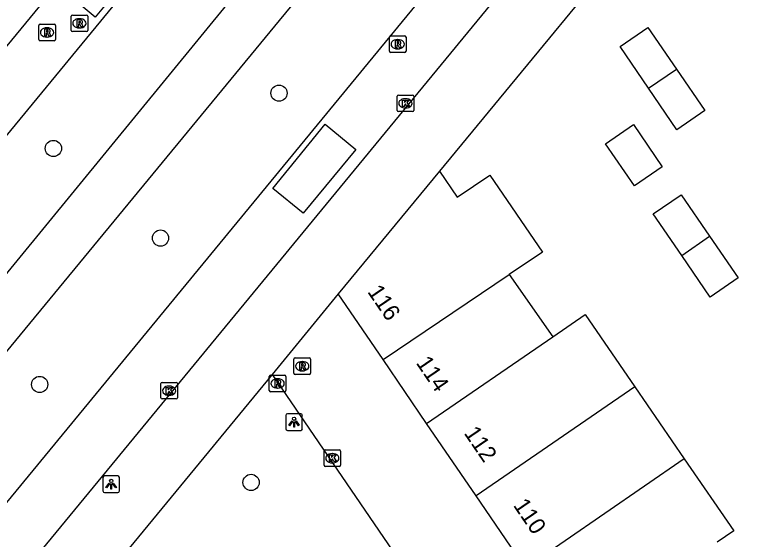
# Model space of a CAD drawing. Extents: x 155275 to 156263, y 382654 to 383635.
# Drawn here: x 155648.17 to 155692.35, y 383052.37 to 383084.01 of the extents above; entities that cross this region are included whole.
import ezdxf

# ---------------------------------------------------------------- set-up
doc = ezdxf.new("R2010")
doc.units = 0
for name, color, linetype in [('IMGEO_Boom', 7, 'Continuous'), ('IMGEO_Fietspad_gesloten', 7, 'Continuous'), ('IMGEO_Kolk', 7, 'Continuous'), ('IMGEO_Lichtpunt', 7, 'Continuous'), ('IMGEO_Pand', 7, 'Continuous'), ('IMGEO_Pand_nummerreeks', 7, 'Continuous'), ('IMGEO_Rijbaan_lokaal_gesloten', 7, 'Continuous'), ('IMGEO_Rijbaan_lokaal_open', 7, 'Continuous'), ('IMGEO_Rioolput', 7, 'Continuous'), ('IMGEO_Voetpad_open', 7, 'Continuous')]:
    doc.layers.add(name, color=color, linetype=linetype)

msp = doc.modelspace()

# ---------------------------------------------------------------- linework, layer by layer
at = {"layer": 'IMGEO_Boom'}
for centre in [(155664.11, 383079.275), (155650.508, 383075.941), (155656.967, 383070.536), (155649.681, 383061.71), (155662.428, 383055.804)]:
    msp.add_circle(centre, 0.489, dxfattribs=at)
at = {"layer": 'IMGEO_Fietspad_gesloten'}
for points in [[(155706.581, 383139.306), (155702.643, 383134.878), (155693.747, 383124.076), (155661.118, 383084.828), (155644.459, 383064.506), (155599.926, 383010.505), (155576.394, 382981.806)], [(155578.449, 382979.563), (155602.123, 383008.412), (155669.504, 383090.181), (155696.136, 383122.234), (155702.244, 383129.715), (155705.062, 383133.055), (155708.331, 383136.749)]]:
    msp.add_lwpolyline(points, dxfattribs=at)
at = {"layer": 'IMGEO_Kolk'}
for p, q in [((155671.308, 383079.162), (155672.16, 383079.162)), ((155671.233, 383078.236), (155671.233, 383079.088)), ((155671.721, 383078.942), (155671.746, 383078.942)), ((155672.234, 383079.088), (155672.234, 383078.236)), ((155671.744, 383078.382), (155671.719, 383078.382)), ((155672.16, 383078.162), (155671.308, 383078.162)), ((155656.985, 383060.909), (155656.985, 383061.761)), ((155657.06, 383061.835), (155657.912, 383061.835)), ((155657.473, 383061.615), (155657.498, 383061.615)), ((155657.986, 383061.761), (155657.986, 383060.909)), ((155657.496, 383061.055), (155657.471, 383061.055)), ((155657.912, 383060.835), (155657.06, 383060.835)), ((155666.826, 383056.836), (155666.826, 383057.688)), ((155666.901, 383057.762), (155667.753, 383057.762)), ((155667.314, 383057.542), (155667.339, 383057.542)), ((155667.827, 383057.688), (155667.827, 383056.836)), ((155667.753, 383056.762), (155666.901, 383056.762)), ((155667.337, 383056.982), (155667.312, 383056.982))]:
    msp.add_line(p, q, dxfattribs=at)
for points in [[(155671.308, 383079.162), (155672.16, 383079.162)], [(155671.233, 383078.236), (155671.233, 383079.088)], [(155671.554, 383078.862), (155671.677, 383078.862), (155671.677, 383078.711), (155671.807, 383078.862), (155671.971, 383078.862), (155671.825, 383078.711), (155671.978, 383078.462), (155671.826, 383078.462), (155671.741, 383078.626), (155671.677, 383078.559), (155671.677, 383078.462), (155671.554, 383078.462), (155671.554, 383078.862)], [(155672.234, 383079.088), (155672.234, 383078.236)], [(155672.16, 383078.162), (155671.308, 383078.162)], [(155656.985, 383060.909), (155656.985, 383061.761)], [(155657.06, 383061.835), (155657.912, 383061.835)], [(155657.306, 383061.535), (155657.429, 383061.535), (155657.429, 383061.384), (155657.559, 383061.535), (155657.723, 383061.535), (155657.577, 383061.384), (155657.73, 383061.135), (155657.578, 383061.135), (155657.493, 383061.299), (155657.429, 383061.232), (155657.429, 383061.135), (155657.306, 383061.135), (155657.306, 383061.535)], [(155657.986, 383061.761), (155657.986, 383060.909)], [(155657.912, 383060.835), (155657.06, 383060.835)], [(155666.826, 383056.836), (155666.826, 383057.688)], [(155666.901, 383057.762), (155667.753, 383057.762)], [(155667.827, 383057.688), (155667.827, 383056.836)], [(155667.147, 383057.462), (155667.27, 383057.462), (155667.27, 383057.311), (155667.4, 383057.462), (155667.564, 383057.462), (155667.418, 383057.311), (155667.571, 383057.062), (155667.419, 383057.062), (155667.334, 383057.226), (155667.27, 383057.159), (155667.27, 383057.062), (155667.147, 383057.062), (155667.147, 383057.462)], [(155667.753, 383056.762), (155666.901, 383056.762)]]:
    msp.add_lwpolyline(points, dxfattribs=at)
for centre, start, end in [((155671.31, 383079.086), 91.552, 178.448), ((155671.31, 383079.086), 91.552, 178.448), ((155672.158, 383079.086), 1.552, 88.448), ((155672.158, 383079.086), 1.552, 88.448), ((155671.31, 383078.238), 181.552, 268.448), ((155671.31, 383078.238), 181.552, 268.448), ((155672.158, 383078.238), 271.552, 358.448), ((155672.158, 383078.238), 271.552, 358.448), ((155657.062, 383061.759), 91.552, 178.448), ((155657.062, 383061.759), 91.552, 178.448), ((155657.91, 383061.759), 1.552, 88.448), ((155657.91, 383061.759), 1.552, 88.448), ((155657.062, 383060.911), 181.552, 268.448), ((155657.062, 383060.911), 181.552, 268.448), ((155657.91, 383060.911), 271.552, 358.448), ((155657.91, 383060.911), 271.552, 358.448), ((155666.903, 383057.686), 91.552, 178.448), ((155666.903, 383057.686), 91.552, 178.448), ((155667.751, 383057.686), 1.552, 88.448), ((155667.751, 383057.686), 1.552, 88.448), ((155666.903, 383056.838), 181.552, 268.448), ((155666.903, 383056.838), 181.552, 268.448), ((155667.751, 383056.838), 271.552, 358.448), ((155667.751, 383056.838), 271.552, 358.448)]:
    msp.add_arc(centre, 0.0765, start, end, dxfattribs=at)
for centre, major_axis, ratio, start_param, end_param in [((155671.72, 383078.662), (-0.387, 0.002), 0.722429, 4.712389, 7.853982), ((155671.745, 383078.662), (-0.39, 0.002), 0.717154, 1.570796, 4.712389), ((155657.472, 383061.335), (-0.387, 0.002), 0.722429, 4.712389, 7.853982), ((155657.497, 383061.335), (-0.39, 0.002), 0.717154, 1.570796, 4.712389), ((155667.313, 383057.262), (-0.387, 0.002), 0.722429, 4.712389, 7.853982), ((155667.338, 383057.262), (-0.39, 0.002), 0.717154, 1.570796, 4.712389)]:
    msp.add_ellipse(centre, major_axis=major_axis, ratio=ratio, start_param=start_param, end_param=end_param, dxfattribs=at)
at = {"layer": 'IMGEO_Lichtpunt'}
for p, q in [((155664.522, 383059.845), (155664.522, 383059.038)), ((155664.522, 383059.845), (155664.522, 383059.038)), ((155665.424, 383059.94), (155664.616, 383059.94)), ((155665.424, 383059.94), (155664.616, 383059.94)), ((155665.518, 383059.038), (155665.518, 383059.845)), ((155665.518, 383059.038), (155665.518, 383059.845)), ((155664.616, 383058.944), (155665.424, 383058.944)), ((155664.616, 383058.944), (155665.424, 383058.944)), ((155654.395, 383056.193), (155653.587, 383056.193)), ((155654.395, 383056.193), (155653.587, 383056.193)), ((155653.493, 383056.098), (155653.493, 383055.291)), ((155653.493, 383056.098), (155653.493, 383055.291)), ((155654.489, 383055.291), (155654.489, 383056.098)), ((155654.489, 383055.291), (155654.489, 383056.098)), ((155653.587, 383055.197), (155654.395, 383055.197)), ((155653.587, 383055.197), (155654.395, 383055.197))]:
    msp.add_line(p, q, dxfattribs=at)
for points in [[(155664.896, 383059.509), (155664.935, 383059.481), (155664.747, 383059.219), (155664.709, 383059.246), (155664.896, 383059.509)], [(155664.998, 383059.461), (155665.045, 383059.461), (155665.045, 383059.139), (155664.998, 383059.139), (155664.998, 383059.461)], [(155665.108, 383059.481), (155665.146, 383059.508), (155665.333, 383059.246), (155665.294, 383059.218), (155665.108, 383059.481)], [(155653.867, 383055.762), (155653.906, 383055.734), (155653.718, 383055.472), (155653.68, 383055.499), (155653.867, 383055.762)], [(155653.969, 383055.714), (155654.016, 383055.714), (155654.016, 383055.392), (155653.969, 383055.392), (155653.969, 383055.714)], [(155654.079, 383055.734), (155654.117, 383055.761), (155654.304, 383055.499), (155654.265, 383055.471), (155654.079, 383055.734)]]:
    msp.add_lwpolyline(points, dxfattribs=at)
for centre in [(155665.021, 383059.643), (155653.992, 383055.896)]:
    msp.add_circle(centre, 0.0994, dxfattribs=at)
for centre, start, end in [((155664.616, 383059.845), 90, 180), ((155664.616, 383059.845), 90, 180), ((155665.424, 383059.845), 0, 90), ((155665.424, 383059.845), 0, 90), ((155664.616, 383059.038), 180, 270), ((155664.616, 383059.038), 180, 270), ((155665.424, 383059.038), 270, 0), ((155665.424, 383059.038), 270, 360), ((155653.587, 383056.098), 90, 180), ((155653.587, 383056.098), 90, 180), ((155654.395, 383056.098), 0, 90), ((155654.395, 383056.098), 0, 90), ((155653.587, 383055.291), 180, 270), ((155653.587, 383055.291), 180, 270), ((155654.395, 383055.291), 270, 0), ((155654.395, 383055.291), 270, 360)]:
    msp.add_arc(centre, 0.0946, start, end, dxfattribs=at)
at = {"layer": 'IMGEO_Pand'}
for points in [[(155686.392, 383079.571), (155684.677, 383082.082), (155686.353, 383083.234), (155688.076, 383080.721)], [(155688.076, 383080.721), (155689.79, 383078.223), (155688.107, 383077.06), (155686.392, 383079.571)], [(155686.392, 383079.571), (155688.076, 383080.721)], [(155685.542, 383073.687), (155683.796, 383076.223), (155685.477, 383077.379), (155687.218, 383074.836), (155685.542, 383073.687)], [(155673.789, 383074.572), (155667.686, 383067.169)], [(155673.789, 383074.572), (155674.86, 383073.002), (155676.827, 383074.33), (155679.995, 383069.688), (155677.999, 383068.343)], [(155688.394, 383069.493), (155686.681, 383072.004), (155688.363, 383073.151), (155690.078, 383070.642)], [(155690.078, 383070.642), (155691.794, 383068.131), (155690.106, 383066.982), (155688.394, 383069.493)], [(155688.394, 383069.493), (155690.078, 383070.642)], [(155670.386, 383063.213), (155677.999, 383068.343)], [(155677.999, 383068.343), (155680.615, 383064.582)], [(155670.386, 383063.213), (155667.686, 383067.169)], [(155680.615, 383064.582), (155682.573, 383065.926), (155685.561, 383061.577)], [(155673.014, 383059.364), (155680.615, 383064.582)], [(155673.014, 383059.364), (155670.386, 383063.213)], [(155685.561, 383061.577), (155675.992, 383055.002)], [(155685.561, 383061.577), (155688.55, 383057.228)], [(155675.992, 383055.002), (155673.014, 383059.364)], [(155688.55, 383057.228), (155678.967, 383050.643)], [(155688.55, 383057.228), (155691.538, 383052.879), (155690.537, 383052.201)], [(155678.967, 383050.643), (155675.992, 383055.002)]]:
    msp.add_lwpolyline(points, dxfattribs=at)
at = {"layer": 'IMGEO_Rijbaan_lokaal_gesloten'}
for points in [[(155580.772, 382995.445), (155703.21, 383144.19)], [(155697.712, 383142.856), (155696.967, 383141.972), (155641.768, 383074.955), (155637.979, 383070.355), (155630.017, 383060.689), (155626.23, 383056.091), (155578.114, 382997.717)], [(155711.442, 383132.126), (155679.74, 383093.59), (155589.051, 382983.35)], [(155591.698, 382981.075), (155596.474, 382986.965), (155631.252, 383029.213), (155635.105, 383033.893), (155643.042, 383043.534), (155646.823, 383048.128), (155682.427, 383091.379), (155708.323, 383122.836)]]:
    msp.add_lwpolyline(points, dxfattribs=at)
at = {"layer": 'IMGEO_Rijbaan_lokaal_open'}
for points in [[(155656.233, 383087.734), (155653.029, 383083.866), (155651.201, 383085.409), (155654.365, 383089.235), (155656.233, 383087.734)], [(155663.745, 383073.534), (155666.902, 383077.403), (155668.752, 383075.884), (155665.57, 383072.03), (155663.745, 383073.534)]]:
    msp.add_lwpolyline(points, dxfattribs=at)
at = {"layer": 'IMGEO_Rioolput'}
for p, q in [((155651.651, 383083.986), (155652.503, 383083.986)), ((155651.576, 383083.06), (155651.576, 383083.912)), ((155652.064, 383083.766), (155652.089, 383083.766)), ((155652.577, 383083.912), (155652.577, 383083.06)), ((155649.626, 383082.512), (155649.626, 383083.364)), ((155649.701, 383083.438), (155650.553, 383083.438)), ((155650.114, 383083.218), (155650.139, 383083.218)), ((155650.627, 383083.364), (155650.627, 383082.512)), ((155652.087, 383083.206), (155652.062, 383083.206)), ((155650.137, 383082.658), (155650.112, 383082.658)), ((155652.503, 383082.986), (155651.651, 383082.986)), ((155670.844, 383082.724), (155671.696, 383082.724)), ((155650.553, 383082.438), (155649.701, 383082.438)), ((155670.769, 383081.798), (155670.769, 383082.65)), ((155671.257, 383082.504), (155671.282, 383082.504)), ((155671.77, 383082.65), (155671.77, 383081.798)), ((155671.28, 383081.944), (155671.255, 383081.944)), ((155671.696, 383081.724), (155670.844, 383081.724)), ((155665.013, 383062.384), (155665.013, 383063.236)), ((155665.088, 383063.31), (155665.94, 383063.31)), ((155666.014, 383063.236), (155666.014, 383062.384)), ((155665.501, 383063.09), (155665.526, 383063.09)), ((155665.524, 383062.53), (155665.499, 383062.53)), ((155663.528, 383061.345), (155663.528, 383062.197)), ((155663.603, 383062.271), (155664.455, 383062.271)), ((155664.016, 383062.051), (155664.041, 383062.051)), ((155664.529, 383062.197), (155664.529, 383061.345)), ((155665.94, 383062.31), (155665.088, 383062.31)), ((155664.039, 383061.491), (155664.014, 383061.491)), ((155664.455, 383061.271), (155663.603, 383061.271))]:
    msp.add_line(p, q, dxfattribs=at)
for points in [[(155651.651, 383083.986), (155652.503, 383083.986)], [(155651.576, 383083.06), (155651.576, 383083.912)], [(155652.165, 383083.684), (155651.913, 383083.686), (155651.913, 383083.286)], [(155652.091, 383083.605), (155652.037, 383083.605), (155652.037, 383083.524)], [(155652.577, 383083.912), (155652.577, 383083.06)], [(155649.626, 383082.512), (155649.626, 383083.364)], [(155649.701, 383083.438), (155650.553, 383083.438)], [(155650.215, 383083.136), (155649.963, 383083.138), (155649.963, 383082.738)], [(155650.627, 383083.364), (155650.627, 383082.512)], [(155651.913, 383083.286), (155652.037, 383083.286), (155652.037, 383083.448), (155652.048, 383083.448)], [(155652.037, 383083.524), (155652.089, 383083.524)], [(155652.095, 383083.419), (155652.166, 383083.286), (155652.306, 383083.286), (155652.241, 383083.412)], [(155649.963, 383082.738), (155650.087, 383082.738), (155650.087, 383082.9), (155650.098, 383082.9)], [(155650.141, 383083.057), (155650.087, 383083.057), (155650.087, 383082.976)], [(155650.087, 383082.976), (155650.139, 383082.976)], [(155650.145, 383082.871), (155650.216, 383082.738), (155650.356, 383082.738), (155650.291, 383082.864)], [(155652.503, 383082.986), (155651.651, 383082.986)], [(155670.844, 383082.724), (155671.696, 383082.724)], [(155650.553, 383082.438), (155649.701, 383082.438)], [(155670.769, 383081.798), (155670.769, 383082.65)], [(155671.358, 383082.422), (155671.106, 383082.424), (155671.106, 383082.024)], [(155671.284, 383082.343), (155671.23, 383082.343), (155671.23, 383082.262)], [(155671.23, 383082.262), (155671.282, 383082.262)], [(155671.77, 383082.65), (155671.77, 383081.798)], [(155671.106, 383082.024), (155671.23, 383082.024), (155671.23, 383082.186), (155671.241, 383082.186)], [(155671.288, 383082.157), (155671.359, 383082.024), (155671.499, 383082.024), (155671.434, 383082.15)], [(155671.696, 383081.724), (155670.844, 383081.724)], [(155665.013, 383062.384), (155665.013, 383063.236)], [(155665.088, 383063.31), (155665.94, 383063.31)], [(155666.014, 383063.236), (155666.014, 383062.384)], [(155665.602, 383063.008), (155665.35, 383063.01), (155665.35, 383062.61)], [(155665.35, 383062.61), (155665.474, 383062.61), (155665.474, 383062.772), (155665.485, 383062.772)], [(155665.528, 383062.929), (155665.474, 383062.929), (155665.474, 383062.848)], [(155665.474, 383062.848), (155665.526, 383062.848)], [(155665.532, 383062.743), (155665.603, 383062.61), (155665.743, 383062.61), (155665.678, 383062.736)], [(155663.528, 383061.345), (155663.528, 383062.197)], [(155663.603, 383062.271), (155664.455, 383062.271)], [(155664.117, 383061.969), (155663.865, 383061.971), (155663.865, 383061.571)], [(155664.043, 383061.89), (155663.989, 383061.89), (155663.989, 383061.809)], [(155664.529, 383062.197), (155664.529, 383061.345)], [(155665.94, 383062.31), (155665.088, 383062.31)], [(155663.865, 383061.571), (155663.989, 383061.571), (155663.989, 383061.733), (155664, 383061.733)], [(155663.989, 383061.809), (155664.041, 383061.809)], [(155664.047, 383061.704), (155664.118, 383061.571), (155664.258, 383061.571), (155664.193, 383061.697)], [(155664.455, 383061.271), (155663.603, 383061.271)]]:
    msp.add_lwpolyline(points, dxfattribs=at)
for centre, radius, start, end in [((155651.653, 383083.91), 0.0765, 91.552, 178.448), ((155651.653, 383083.91), 0.0765, 91.552, 178.448), ((155652.501, 383083.91), 0.0765, 1.552, 88.448), ((155652.501, 383083.91), 0.0765, 1.552, 88.448), ((155652.097, 383083.509), 0.0964, 77.0061, 93.1865), ((155652.111, 383083.566), 0.0378, 276.6634, 79.6772), ((155652.164, 383083.574), 0.109, 350.3612, 89.416), ((155652.162, 383083.574), 0.112, 277.5842, 350.9817), ((155649.703, 383083.362), 0.0765, 91.552, 178.448), ((155649.703, 383083.362), 0.0765, 91.552, 178.448), ((155650.214, 383083.026), 0.109, 350.3612, 89.416), ((155650.551, 383083.362), 0.0765, 1.552, 88.448), ((155650.551, 383083.362), 0.0765, 1.552, 88.448), ((155652.047, 383083.395), 0.0533, 26.0293, 88.6989), ((155652.073, 383083.713), 0.19, 274.7715, 282.9687), ((155652.146, 383083.359), 0.108, 29.5134, 73.7905), ((155650.097, 383082.847), 0.0533, 26.0293, 88.6989), ((155650.123, 383083.165), 0.19, 274.7715, 282.9687), ((155650.147, 383082.961), 0.0964, 77.0061, 93.1865), ((155650.161, 383083.018), 0.0378, 276.6634, 79.6772), ((155650.212, 383083.026), 0.112, 277.5842, 350.9817), ((155650.196, 383082.811), 0.108, 29.5134, 73.7905), ((155651.653, 383083.062), 0.0765, 181.552, 268.448), ((155651.653, 383083.062), 0.0765, 181.552, 268.448), ((155652.501, 383083.062), 0.0765, 271.552, 358.448), ((155652.501, 383083.062), 0.0765, 271.552, 358.448), ((155670.846, 383082.648), 0.0765, 91.552, 178.448), ((155670.846, 383082.648), 0.0765, 91.552, 178.448), ((155671.694, 383082.648), 0.0765, 1.552, 88.448), ((155671.694, 383082.648), 0.0765, 1.552, 88.448), ((155649.703, 383082.514), 0.0765, 181.552, 268.448), ((155649.703, 383082.514), 0.0765, 181.552, 268.448), ((155650.551, 383082.514), 0.0765, 271.552, 358.448), ((155650.551, 383082.514), 0.0765, 271.552, 358.448), ((155671.266, 383082.451), 0.19, 274.7715, 282.9687), ((155671.29, 383082.247), 0.0964, 77.0061, 93.1865), ((155671.304, 383082.304), 0.0378, 276.6634, 79.6772), ((155671.357, 383082.312), 0.109, 350.3612, 89.416), ((155671.355, 383082.312), 0.112, 277.5842, 350.9817), ((155670.846, 383081.8), 0.0765, 181.552, 268.448), ((155670.846, 383081.8), 0.0765, 181.552, 268.448), ((155671.24, 383082.133), 0.0533, 26.0293, 88.6989), ((155671.339, 383082.097), 0.108, 29.5134, 73.7905), ((155671.694, 383081.8), 0.0765, 271.552, 358.448), ((155671.694, 383081.8), 0.0765, 271.552, 358.448), ((155665.09, 383063.234), 0.0765, 91.552, 178.448), ((155665.09, 383063.234), 0.0765, 91.552, 178.448), ((155665.938, 383063.234), 0.0765, 1.552, 88.448), ((155665.938, 383063.234), 0.0765, 1.552, 88.448), ((155665.484, 383062.719), 0.0533, 26.0293, 88.6989), ((155665.51, 383063.037), 0.19, 274.7715, 282.9687), ((155665.534, 383062.833), 0.0964, 77.0061, 93.1865), ((155665.548, 383062.89), 0.0378, 276.6634, 79.6772), ((155665.601, 383062.898), 0.109, 350.3612, 89.416), ((155665.599, 383062.898), 0.112, 277.5842, 350.9817), ((155665.583, 383062.683), 0.108, 29.5134, 73.7905), ((155665.09, 383062.386), 0.0765, 181.552, 268.448), ((155665.09, 383062.386), 0.0765, 181.552, 268.448), ((155665.938, 383062.386), 0.0765, 271.552, 358.448), ((155665.938, 383062.386), 0.0765, 271.552, 358.448), ((155663.605, 383062.195), 0.0765, 91.552, 178.448), ((155663.605, 383062.195), 0.0765, 91.552, 178.448), ((155664.049, 383061.794), 0.0964, 77.0061, 93.1865), ((155664.063, 383061.851), 0.0378, 276.6634, 79.6772), ((155664.116, 383061.859), 0.109, 350.3612, 89.416), ((155664.453, 383062.195), 0.0765, 1.552, 88.448), ((155664.453, 383062.195), 0.0765, 1.552, 88.448), ((155663.999, 383061.68), 0.0533, 26.0293, 88.6989), ((155664.025, 383061.998), 0.19, 274.7715, 282.9687), ((155664.114, 383061.859), 0.112, 277.5842, 350.9817), ((155664.098, 383061.644), 0.108, 29.5134, 73.7905), ((155663.605, 383061.347), 0.0765, 181.552, 268.448), ((155663.605, 383061.347), 0.0765, 181.552, 268.448), ((155664.453, 383061.347), 0.0765, 271.552, 358.448), ((155664.453, 383061.347), 0.0765, 271.552, 358.448)]:
    msp.add_arc(centre, radius, start, end, dxfattribs=at)
for centre, major_axis, ratio, start_param, end_param in [((155652.063, 383083.486), (-0.387, 0.002), 0.722429, 4.712389, 7.853982), ((155652.088, 383083.486), (-0.39, 0.002), 0.717154, 1.570796, 4.712389), ((155650.113, 383082.938), (-0.387, 0.002), 0.722429, 4.712389, 7.853982), ((155650.138, 383082.938), (-0.39, 0.002), 0.717154, 1.570796, 4.712389), ((155671.256, 383082.224), (-0.387, 0.002), 0.722429, 4.712389, 7.853982), ((155671.281, 383082.224), (-0.39, 0.002), 0.717154, 1.570796, 4.712389), ((155665.5, 383062.81), (-0.387, 0.002), 0.722429, 4.712389, 7.853982), ((155665.525, 383062.81), (-0.39, 0.002), 0.717154, 1.570796, 4.712389), ((155664.015, 383061.771), (-0.387, 0.002), 0.722429, 4.712389, 7.853982), ((155664.04, 383061.771), (-0.39, 0.002), 0.717154, 1.570796, 4.712389)]:
    msp.add_ellipse(centre, major_axis=major_axis, ratio=ratio, start_param=start_param, end_param=end_param, dxfattribs=at)
at = {"layer": 'IMGEO_Voetpad_open'}
for points in [[(155688.288, 383092.165), (155673.789, 383074.572)], [(155667.686, 383067.169), (155663.693, 383062.31)], [(155663.693, 383062.31), (155649.839, 383045.475)], [(155663.693, 383062.31), (155691.938, 383020.969), (155685.3, 383016.425)]]:
    msp.add_lwpolyline(points, dxfattribs=at)

# ---------------------------------------------------------------- texts
at = {"layer": 'IMGEO_Pand_nummerreeks'}
for s, p in [('116', (155669.411, 383067.302)), ('114', (155672.341, 383063.01)), ('112', (155675.231, 383058.776)), ('110', (155678.202, 383054.423))]:
    msp.add_text(s, height=1, rotation=304.32, dxfattribs=at).set_placement(p)

doc.saveas('drawing.dxf')
